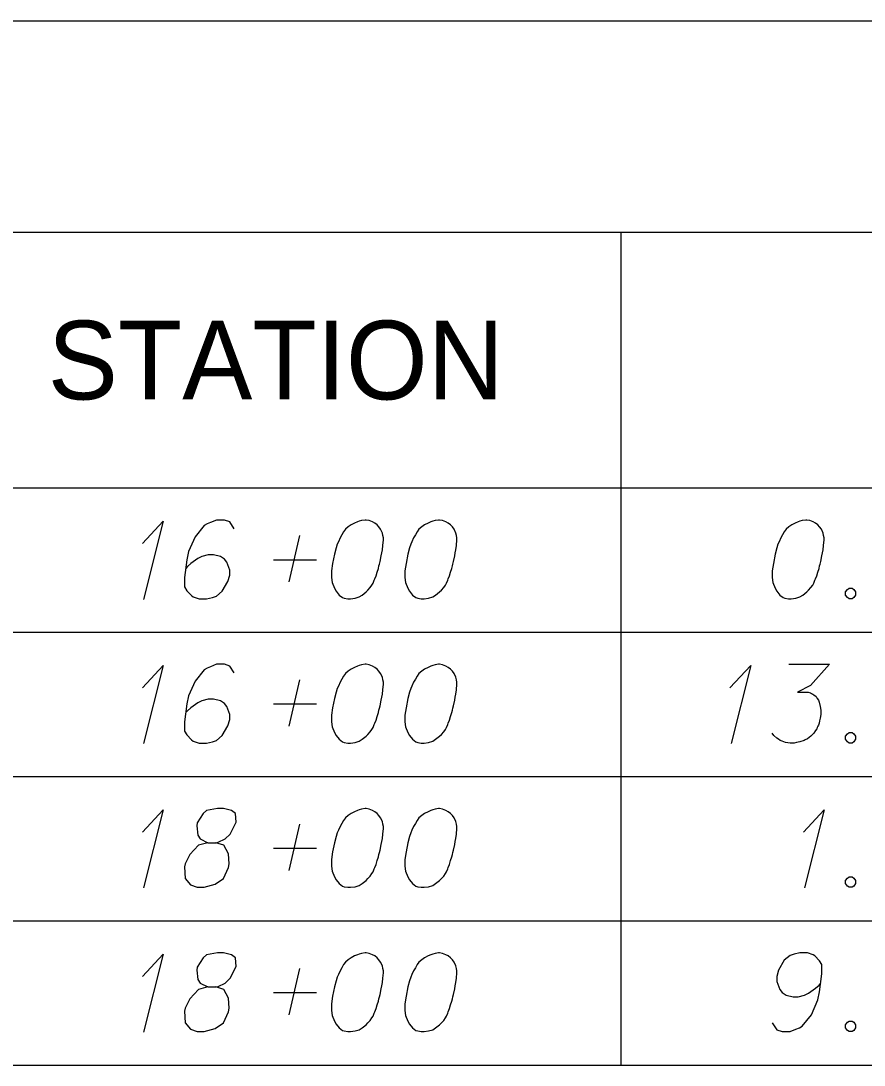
# Model space of a CAD drawing. Extents: x 2074207 to 2076812, y 516372 to 523312.
# Drawn here: x 2076345.6 to 2076397, y 516953.6 to 517017.2 of the extents above; entities that cross this region are included whole.
import ezdxf

# ---------------------------------------------------------------- set-up
doc = ezdxf.new("R2010")
doc.units = 0
for name, color, linetype in [('Prop DirtTable_ Soil Test Results - Outline (Major)', 7, 'Continuous'), ('Prop DirtTable_ Soil Test Results - Outline (Minor)', 7, 'Continuous'), ('Prop DirtTable_ Soil Test Results - Tx (Header - Small)', 7, 'Continuous'), ('Prop DirtTable_ Soil Test Results - Tx (Sample Data)', 7, 'Continuous')]:
    doc.layers.add(name, color=color, linetype=linetype)

msp = doc.modelspace()

# ---------------------------------------------------------------- linework, layer by layer
at = {"layer": 'Prop DirtTable_ Soil Test Results - Outline (Major)'}
for p, q in [((2076260.609, 517017.246), (2076811.903, 517017.246)), ((2076260.609, 516988.761), (2076811.903, 516988.761)), ((2076260.609, 516988.761), (2076811.903, 516988.761)), ((2076260.609, 516953.561), (2076811.903, 516953.561))]:
    msp.add_line(p, q, dxfattribs=at)
at = {"layer": 'Prop DirtTable_ Soil Test Results - Outline (Minor)'}
for p, q in [((2076260.609, 517004.361), (2076811.903, 517004.361)), ((2076382.2, 517004.361), (2076382.2, 516979.961)), ((2076260.609, 516979.961), (2076811.903, 516979.961)), ((2076260.609, 516979.961), (2076811.903, 516979.961)), ((2076382.2, 516979.961), (2076382.2, 516971.161)), ((2076260.609, 516971.161), (2076811.903, 516971.161)), ((2076260.609, 516971.161), (2076811.903, 516971.161)), ((2076382.2, 516971.161), (2076382.2, 516962.361)), ((2076260.609, 516962.361), (2076811.903, 516962.361)), ((2076260.609, 516962.361), (2076811.903, 516962.361)), ((2076382.2, 516962.361), (2076382.2, 516953.561)), ((2076260.609, 516953.561), (2076811.903, 516953.561))]:
    msp.add_line(p, q, dxfattribs=at)
at = {"layer": 'Prop DirtTable_ Soil Test Results - Tx (Sample Data)'}
for points in [[(2076353.02, 516985.369), (2076354.29, 516986.73), (2076353.091, 516981.967)], [(2076358.629, 516986.276), (2076358.347, 516986.692), (2076358.03, 516986.805), (2076357.536, 516986.805), (2076357.183, 516986.654), (2076356.971, 516986.578), (2076356.795, 516986.465), (2076356.231, 516985.785), (2076355.843, 516984.878), (2076355.737, 516984.386), (2076355.596, 516983.29), (2076355.596, 516982.723), (2076355.737, 516982.496), (2076356.019, 516982.194), (2076356.125, 516982.119), (2076356.478, 516982.005), (2076356.936, 516982.005), (2076357.289, 516982.081), (2076357.536, 516982.156), (2076357.889, 516982.459), (2076358.241, 516983.063), (2076358.347, 516983.441), (2076358.347, 516983.744), (2076358.171, 516984.235), (2076358.03, 516984.424), (2076357.783, 516984.575), (2076357.359, 516984.689), (2076357.042, 516984.689), (2076356.654, 516984.575), (2076356.407, 516984.462), (2076355.984, 516984.159), (2076355.772, 516983.97), (2076355.666, 516983.857)], [(2076366.672, 516986.805), (2076366.602, 516986.805), (2076366.39, 516986.767), (2076366.249, 516986.73), (2076366.143, 516986.692), (2076365.967, 516986.616), (2076365.755, 516986.503), (2076365.579, 516986.389), (2076365.402, 516986.238), (2076365.296, 516986.087), (2076365.191, 516985.898), (2076365.085, 516985.709), (2076364.979, 516985.482), (2076364.908, 516985.331), (2076364.838, 516985.104), (2076364.732, 516984.726), (2076364.626, 516984.159), (2076364.556, 516983.706), (2076364.556, 516983.29), (2076364.591, 516982.988), (2076364.732, 516982.648), (2076364.838, 516982.459), (2076365.014, 516982.232), (2076365.226, 516982.081), (2076365.332, 516982.043), (2076365.543, 516982.005), (2076365.72, 516982.005), (2076366.002, 516982.043), (2076366.249, 516982.119), (2076366.425, 516982.232), (2076366.672, 516982.421), (2076366.778, 516982.534), (2076366.919, 516982.685), (2076367.025, 516982.837), (2076367.095, 516982.95), (2076367.166, 516983.139), (2076367.201, 516983.215), (2076367.272, 516983.404), (2076367.342, 516983.63), (2076367.413, 516983.857), (2076367.448, 516984.008), (2076367.483, 516984.122), (2076367.519, 516984.273), (2076367.589, 516984.613), (2076367.625, 516984.802), (2076367.66, 516984.991), (2076367.695, 516985.256), (2076367.73, 516985.596), (2076367.73, 516985.709), (2076367.695, 516985.86), (2076367.66, 516986.011), (2076367.554, 516986.238), (2076367.448, 516986.389), (2076367.342, 516986.503), (2076367.201, 516986.616), (2076367.06, 516986.692), (2076366.954, 516986.73), (2076366.849, 516986.767), (2076366.672, 516986.805)], [(2076371.152, 516986.805), (2076371.082, 516986.805), (2076370.87, 516986.767), (2076370.729, 516986.73), (2076370.623, 516986.692), (2076370.447, 516986.616), (2076370.235, 516986.503), (2076370.059, 516986.389), (2076369.882, 516986.238), (2076369.776, 516986.087), (2076369.671, 516985.898), (2076369.565, 516985.709), (2076369.459, 516985.482), (2076369.388, 516985.331), (2076369.318, 516985.104), (2076369.212, 516984.726), (2076369.106, 516984.159), (2076369.036, 516983.706), (2076369.036, 516983.29), (2076369.071, 516982.988), (2076369.212, 516982.648), (2076369.318, 516982.459), (2076369.494, 516982.232), (2076369.706, 516982.081), (2076369.812, 516982.043), (2076370.023, 516982.005), (2076370.2, 516982.005), (2076370.482, 516982.043), (2076370.729, 516982.119), (2076370.905, 516982.232), (2076371.152, 516982.421), (2076371.258, 516982.534), (2076371.399, 516982.685), (2076371.505, 516982.837), (2076371.575, 516982.95), (2076371.646, 516983.139), (2076371.681, 516983.215), (2076371.752, 516983.404), (2076371.822, 516983.63), (2076371.893, 516983.857), (2076371.928, 516984.008), (2076371.963, 516984.122), (2076371.999, 516984.273), (2076372.069, 516984.613), (2076372.105, 516984.802), (2076372.14, 516984.991), (2076372.175, 516985.256), (2076372.21, 516985.596), (2076372.21, 516985.709), (2076372.175, 516985.86), (2076372.14, 516986.011), (2076372.034, 516986.238), (2076371.928, 516986.389), (2076371.822, 516986.503), (2076371.681, 516986.616), (2076371.54, 516986.692), (2076371.434, 516986.73), (2076371.329, 516986.767), (2076371.152, 516986.805)], [(2076393.552, 516986.805), (2076393.482, 516986.805), (2076393.27, 516986.767), (2076393.129, 516986.73), (2076393.023, 516986.692), (2076392.847, 516986.616), (2076392.635, 516986.503), (2076392.459, 516986.389), (2076392.282, 516986.238), (2076392.176, 516986.087), (2076392.071, 516985.898), (2076391.965, 516985.709), (2076391.859, 516985.482), (2076391.788, 516985.331), (2076391.718, 516985.104), (2076391.612, 516984.726), (2076391.506, 516984.159), (2076391.436, 516983.706), (2076391.436, 516983.29), (2076391.471, 516982.988), (2076391.612, 516982.648), (2076391.718, 516982.459), (2076391.894, 516982.232), (2076392.106, 516982.081), (2076392.212, 516982.043), (2076392.423, 516982.005), (2076392.6, 516982.005), (2076392.882, 516982.043), (2076393.129, 516982.119), (2076393.305, 516982.232), (2076393.552, 516982.421), (2076393.658, 516982.534), (2076393.799, 516982.685), (2076393.905, 516982.837), (2076393.975, 516982.95), (2076394.046, 516983.139), (2076394.081, 516983.215), (2076394.152, 516983.404), (2076394.222, 516983.63), (2076394.293, 516983.857), (2076394.328, 516984.008), (2076394.363, 516984.122), (2076394.399, 516984.273), (2076394.469, 516984.613), (2076394.505, 516984.802), (2076394.54, 516984.991), (2076394.575, 516985.256), (2076394.61, 516985.596), (2076394.61, 516985.709), (2076394.575, 516985.86), (2076394.54, 516986.011), (2076394.434, 516986.238), (2076394.328, 516986.389), (2076394.222, 516986.503), (2076394.081, 516986.616), (2076393.94, 516986.692), (2076393.834, 516986.73), (2076393.729, 516986.767), (2076393.552, 516986.805)], [(2076361.98, 516983.026), (2076362.615, 516985.86)], [(2076361.028, 516984.386), (2076363.638, 516984.386)], [(2076396.127, 516982.648), (2076396.304, 516982.648), (2076396.409, 516982.572), (2076396.515, 516982.421), (2076396.515, 516982.232), (2076396.409, 516982.081), (2076396.304, 516982.005), (2076396.127, 516982.005), (2076396.021, 516982.081), (2076395.916, 516982.232), (2076395.916, 516982.421), (2076396.021, 516982.572), (2076396.127, 516982.648)], [(2076353.02, 516976.569), (2076354.29, 516977.93), (2076353.091, 516973.167)], [(2076358.629, 516977.476), (2076358.347, 516977.892), (2076358.03, 516978.005), (2076357.536, 516978.005), (2076357.183, 516977.854), (2076356.971, 516977.778), (2076356.795, 516977.665), (2076356.231, 516976.985), (2076355.843, 516976.078), (2076355.737, 516975.586), (2076355.596, 516974.49), (2076355.596, 516973.923), (2076355.737, 516973.696), (2076356.019, 516973.394), (2076356.125, 516973.319), (2076356.478, 516973.205), (2076356.936, 516973.205), (2076357.289, 516973.281), (2076357.536, 516973.356), (2076357.889, 516973.659), (2076358.241, 516974.263), (2076358.347, 516974.641), (2076358.347, 516974.944), (2076358.171, 516975.435), (2076358.03, 516975.624), (2076357.783, 516975.775), (2076357.359, 516975.889), (2076357.042, 516975.889), (2076356.654, 516975.775), (2076356.407, 516975.662), (2076355.984, 516975.359), (2076355.772, 516975.17), (2076355.666, 516975.057)], [(2076366.672, 516978.005), (2076366.602, 516978.005), (2076366.39, 516977.967), (2076366.249, 516977.93), (2076366.143, 516977.892), (2076365.967, 516977.816), (2076365.755, 516977.703), (2076365.579, 516977.589), (2076365.402, 516977.438), (2076365.296, 516977.287), (2076365.191, 516977.098), (2076365.085, 516976.909), (2076364.979, 516976.682), (2076364.908, 516976.531), (2076364.838, 516976.304), (2076364.732, 516975.926), (2076364.626, 516975.359), (2076364.556, 516974.906), (2076364.556, 516974.49), (2076364.591, 516974.188), (2076364.732, 516973.848), (2076364.838, 516973.659), (2076365.014, 516973.432), (2076365.226, 516973.281), (2076365.332, 516973.243), (2076365.543, 516973.205), (2076365.72, 516973.205), (2076366.002, 516973.243), (2076366.249, 516973.319), (2076366.425, 516973.432), (2076366.672, 516973.621), (2076366.778, 516973.734), (2076366.919, 516973.885), (2076367.025, 516974.037), (2076367.095, 516974.15), (2076367.166, 516974.339), (2076367.201, 516974.415), (2076367.272, 516974.604), (2076367.342, 516974.83), (2076367.413, 516975.057), (2076367.448, 516975.208), (2076367.483, 516975.322), (2076367.519, 516975.473), (2076367.589, 516975.813), (2076367.625, 516976.002), (2076367.66, 516976.191), (2076367.695, 516976.456), (2076367.73, 516976.796), (2076367.73, 516976.909), (2076367.695, 516977.06), (2076367.66, 516977.211), (2076367.554, 516977.438), (2076367.448, 516977.589), (2076367.342, 516977.703), (2076367.201, 516977.816), (2076367.06, 516977.892), (2076366.954, 516977.93), (2076366.849, 516977.967), (2076366.672, 516978.005)], [(2076371.152, 516978.005), (2076371.082, 516978.005), (2076370.87, 516977.967), (2076370.729, 516977.93), (2076370.623, 516977.892), (2076370.447, 516977.816), (2076370.235, 516977.703), (2076370.059, 516977.589), (2076369.882, 516977.438), (2076369.776, 516977.287), (2076369.671, 516977.098), (2076369.565, 516976.909), (2076369.459, 516976.682), (2076369.388, 516976.531), (2076369.318, 516976.304), (2076369.212, 516975.926), (2076369.106, 516975.359), (2076369.036, 516974.906), (2076369.036, 516974.49), (2076369.071, 516974.188), (2076369.212, 516973.848), (2076369.318, 516973.659), (2076369.494, 516973.432), (2076369.706, 516973.281), (2076369.812, 516973.243), (2076370.023, 516973.205), (2076370.2, 516973.205), (2076370.482, 516973.243), (2076370.729, 516973.319), (2076370.905, 516973.432), (2076371.152, 516973.621), (2076371.258, 516973.734), (2076371.399, 516973.885), (2076371.505, 516974.037), (2076371.575, 516974.15), (2076371.646, 516974.339), (2076371.681, 516974.415), (2076371.752, 516974.604), (2076371.822, 516974.83), (2076371.893, 516975.057), (2076371.928, 516975.208), (2076371.963, 516975.322), (2076371.999, 516975.473), (2076372.069, 516975.813), (2076372.105, 516976.002), (2076372.14, 516976.191), (2076372.175, 516976.456), (2076372.21, 516976.796), (2076372.21, 516976.909), (2076372.175, 516977.06), (2076372.14, 516977.211), (2076372.034, 516977.438), (2076371.928, 516977.589), (2076371.822, 516977.703), (2076371.681, 516977.816), (2076371.54, 516977.892), (2076371.434, 516977.93), (2076371.329, 516977.967), (2076371.152, 516978.005)], [(2076388.86, 516976.569), (2076390.13, 516977.93), (2076388.931, 516973.167)], [(2076392.459, 516978.005), (2076394.928, 516978.005), (2076393.764, 516976.72), (2076392.988, 516976.304), (2076393.623, 516976.304), (2076393.764, 516976.267), (2076393.834, 516976.229), (2076393.905, 516976.191), (2076393.975, 516976.153), (2076394.117, 516976.04), (2076394.187, 516975.926), (2076394.258, 516975.813), (2076394.293, 516975.7), (2076394.363, 516975.435), (2076394.399, 516975.208), (2076394.399, 516975.095), (2076394.399, 516974.944), (2076394.363, 516974.717), (2076394.328, 516974.566), (2076394.293, 516974.415), (2076394.258, 516974.301), (2076394.222, 516974.226), (2076394.187, 516974.15), (2076394.152, 516974.074), (2076394.081, 516973.961), (2076393.975, 516973.81), (2076393.87, 516973.696), (2076393.799, 516973.621), (2076393.693, 516973.545), (2076393.587, 516973.47), (2076393.446, 516973.394), (2076393.376, 516973.356), (2076393.129, 516973.281), (2076392.917, 516973.243), (2076392.776, 516973.205), (2076392.529, 516973.205), (2076392.247, 516973.243), (2076392.141, 516973.281), (2076392.035, 516973.319), (2076391.929, 516973.356), (2076391.824, 516973.432), (2076391.718, 516973.507), (2076391.541, 516973.659), (2076391.436, 516973.81)], [(2076361.98, 516974.226), (2076362.615, 516977.06)], [(2076361.028, 516975.586), (2076363.638, 516975.586)], [(2076396.127, 516973.848), (2076396.304, 516973.848), (2076396.409, 516973.772), (2076396.515, 516973.621), (2076396.515, 516973.432), (2076396.409, 516973.281), (2076396.304, 516973.205), (2076396.127, 516973.205), (2076396.021, 516973.281), (2076395.916, 516973.432), (2076395.916, 516973.621), (2076396.021, 516973.772), (2076396.127, 516973.848)], [(2076353.02, 516967.769), (2076354.29, 516969.13), (2076353.091, 516964.367)], [(2076357.007, 516967.126), (2076357.5, 516967.126), (2076357.642, 516967.164), (2076358.065, 516967.353), (2076358.382, 516967.656), (2076358.735, 516968.374), (2076358.7, 516968.903), (2076358.453, 516969.092), (2076357.959, 516969.205), (2076357.606, 516969.205), (2076356.936, 516969.092), (2076356.724, 516968.903), (2076356.372, 516968.336), (2076356.336, 516968.147), (2076356.407, 516967.58), (2076356.548, 516967.353), (2076357.007, 516967.126), (2076356.442, 516966.975), (2076355.913, 516966.408), (2076355.631, 516965.841), (2076355.596, 516965.652), (2076355.631, 516964.934), (2076355.948, 516964.556), (2076356.372, 516964.405), (2076356.795, 516964.405), (2076357.465, 516964.594), (2076357.959, 516964.934), (2076358.277, 516965.615), (2076358.312, 516965.841), (2076358.277, 516966.446), (2076357.994, 516966.975), (2076357.5, 516967.126)], [(2076366.672, 516969.205), (2076366.602, 516969.205), (2076366.39, 516969.167), (2076366.249, 516969.13), (2076366.143, 516969.092), (2076365.967, 516969.016), (2076365.755, 516968.903), (2076365.579, 516968.789), (2076365.402, 516968.638), (2076365.296, 516968.487), (2076365.191, 516968.298), (2076365.085, 516968.109), (2076364.979, 516967.882), (2076364.908, 516967.731), (2076364.838, 516967.504), (2076364.732, 516967.126), (2076364.626, 516966.559), (2076364.556, 516966.106), (2076364.556, 516965.69), (2076364.591, 516965.388), (2076364.732, 516965.048), (2076364.838, 516964.859), (2076365.014, 516964.632), (2076365.226, 516964.481), (2076365.332, 516964.443), (2076365.543, 516964.405), (2076365.72, 516964.405), (2076366.002, 516964.443), (2076366.249, 516964.519), (2076366.425, 516964.632), (2076366.672, 516964.821), (2076366.778, 516964.934), (2076366.919, 516965.085), (2076367.025, 516965.237), (2076367.095, 516965.35), (2076367.166, 516965.539), (2076367.201, 516965.615), (2076367.272, 516965.804), (2076367.342, 516966.03), (2076367.413, 516966.257), (2076367.448, 516966.408), (2076367.483, 516966.522), (2076367.519, 516966.673), (2076367.589, 516967.013), (2076367.625, 516967.202), (2076367.66, 516967.391), (2076367.695, 516967.656), (2076367.73, 516967.996), (2076367.73, 516968.109), (2076367.695, 516968.26), (2076367.66, 516968.411), (2076367.554, 516968.638), (2076367.448, 516968.789), (2076367.342, 516968.903), (2076367.201, 516969.016), (2076367.06, 516969.092), (2076366.954, 516969.13), (2076366.849, 516969.167), (2076366.672, 516969.205)], [(2076371.152, 516969.205), (2076371.082, 516969.205), (2076370.87, 516969.167), (2076370.729, 516969.13), (2076370.623, 516969.092), (2076370.447, 516969.016), (2076370.235, 516968.903), (2076370.059, 516968.789), (2076369.882, 516968.638), (2076369.776, 516968.487), (2076369.671, 516968.298), (2076369.565, 516968.109), (2076369.459, 516967.882), (2076369.388, 516967.731), (2076369.318, 516967.504), (2076369.212, 516967.126), (2076369.106, 516966.559), (2076369.036, 516966.106), (2076369.036, 516965.69), (2076369.071, 516965.388), (2076369.212, 516965.048), (2076369.318, 516964.859), (2076369.494, 516964.632), (2076369.706, 516964.481), (2076369.812, 516964.443), (2076370.023, 516964.405), (2076370.2, 516964.405), (2076370.482, 516964.443), (2076370.729, 516964.519), (2076370.905, 516964.632), (2076371.152, 516964.821), (2076371.258, 516964.934), (2076371.399, 516965.085), (2076371.505, 516965.237), (2076371.575, 516965.35), (2076371.646, 516965.539), (2076371.681, 516965.615), (2076371.752, 516965.804), (2076371.822, 516966.03), (2076371.893, 516966.257), (2076371.928, 516966.408), (2076371.963, 516966.522), (2076371.999, 516966.673), (2076372.069, 516967.013), (2076372.105, 516967.202), (2076372.14, 516967.391), (2076372.175, 516967.656), (2076372.21, 516967.996), (2076372.21, 516968.109), (2076372.175, 516968.26), (2076372.14, 516968.411), (2076372.034, 516968.638), (2076371.928, 516968.789), (2076371.822, 516968.903), (2076371.681, 516969.016), (2076371.54, 516969.092), (2076371.434, 516969.13), (2076371.329, 516969.167), (2076371.152, 516969.205)], [(2076393.34, 516967.769), (2076394.61, 516969.13), (2076393.411, 516964.367)], [(2076361.98, 516965.426), (2076362.615, 516968.26)], [(2076361.028, 516966.786), (2076363.638, 516966.786)], [(2076396.127, 516965.048), (2076396.304, 516965.048), (2076396.409, 516964.972), (2076396.515, 516964.821), (2076396.515, 516964.632), (2076396.409, 516964.481), (2076396.304, 516964.405), (2076396.127, 516964.405), (2076396.021, 516964.481), (2076395.916, 516964.632), (2076395.916, 516964.821), (2076396.021, 516964.972), (2076396.127, 516965.048)], [(2076353.02, 516958.969), (2076354.29, 516960.33), (2076353.091, 516955.567)], [(2076357.007, 516958.326), (2076357.5, 516958.326), (2076357.642, 516958.364), (2076358.065, 516958.553), (2076358.382, 516958.856), (2076358.735, 516959.574), (2076358.7, 516960.103), (2076358.453, 516960.292), (2076357.959, 516960.405), (2076357.606, 516960.405), (2076356.936, 516960.292), (2076356.724, 516960.103), (2076356.372, 516959.536), (2076356.336, 516959.347), (2076356.407, 516958.78), (2076356.548, 516958.553), (2076357.007, 516958.326), (2076356.442, 516958.175), (2076355.913, 516957.608), (2076355.631, 516957.041), (2076355.596, 516956.852), (2076355.631, 516956.134), (2076355.948, 516955.756), (2076356.372, 516955.605), (2076356.795, 516955.605), (2076357.465, 516955.794), (2076357.959, 516956.134), (2076358.277, 516956.815), (2076358.312, 516957.041), (2076358.277, 516957.646), (2076357.994, 516958.175), (2076357.5, 516958.326)], [(2076366.672, 516960.405), (2076366.602, 516960.405), (2076366.39, 516960.367), (2076366.249, 516960.33), (2076366.143, 516960.292), (2076365.967, 516960.216), (2076365.755, 516960.103), (2076365.579, 516959.989), (2076365.402, 516959.838), (2076365.296, 516959.687), (2076365.191, 516959.498), (2076365.085, 516959.309), (2076364.979, 516959.082), (2076364.908, 516958.931), (2076364.838, 516958.704), (2076364.732, 516958.326), (2076364.626, 516957.759), (2076364.556, 516957.306), (2076364.556, 516956.89), (2076364.591, 516956.588), (2076364.732, 516956.248), (2076364.838, 516956.059), (2076365.014, 516955.832), (2076365.226, 516955.681), (2076365.332, 516955.643), (2076365.543, 516955.605), (2076365.72, 516955.605), (2076366.002, 516955.643), (2076366.249, 516955.719), (2076366.425, 516955.832), (2076366.672, 516956.021), (2076366.778, 516956.134), (2076366.919, 516956.285), (2076367.025, 516956.437), (2076367.095, 516956.55), (2076367.166, 516956.739), (2076367.201, 516956.815), (2076367.272, 516957.004), (2076367.342, 516957.23), (2076367.413, 516957.457), (2076367.448, 516957.608), (2076367.483, 516957.722), (2076367.519, 516957.873), (2076367.589, 516958.213), (2076367.625, 516958.402), (2076367.66, 516958.591), (2076367.695, 516958.856), (2076367.73, 516959.196), (2076367.73, 516959.309), (2076367.695, 516959.46), (2076367.66, 516959.611), (2076367.554, 516959.838), (2076367.448, 516959.989), (2076367.342, 516960.103), (2076367.201, 516960.216), (2076367.06, 516960.292), (2076366.954, 516960.33), (2076366.849, 516960.367), (2076366.672, 516960.405)], [(2076371.152, 516960.405), (2076371.082, 516960.405), (2076370.87, 516960.367), (2076370.729, 516960.33), (2076370.623, 516960.292), (2076370.447, 516960.216), (2076370.235, 516960.103), (2076370.059, 516959.989), (2076369.882, 516959.838), (2076369.776, 516959.687), (2076369.671, 516959.498), (2076369.565, 516959.309), (2076369.459, 516959.082), (2076369.388, 516958.931), (2076369.318, 516958.704), (2076369.212, 516958.326), (2076369.106, 516957.759), (2076369.036, 516957.306), (2076369.036, 516956.89), (2076369.071, 516956.588), (2076369.212, 516956.248), (2076369.318, 516956.059), (2076369.494, 516955.832), (2076369.706, 516955.681), (2076369.812, 516955.643), (2076370.023, 516955.605), (2076370.2, 516955.605), (2076370.482, 516955.643), (2076370.729, 516955.719), (2076370.905, 516955.832), (2076371.152, 516956.021), (2076371.258, 516956.134), (2076371.399, 516956.285), (2076371.505, 516956.437), (2076371.575, 516956.55), (2076371.646, 516956.739), (2076371.681, 516956.815), (2076371.752, 516957.004), (2076371.822, 516957.23), (2076371.893, 516957.457), (2076371.928, 516957.608), (2076371.963, 516957.722), (2076371.999, 516957.873), (2076372.069, 516958.213), (2076372.105, 516958.402), (2076372.14, 516958.591), (2076372.175, 516958.856), (2076372.21, 516959.196), (2076372.21, 516959.309), (2076372.175, 516959.46), (2076372.14, 516959.611), (2076372.034, 516959.838), (2076371.928, 516959.989), (2076371.822, 516960.103), (2076371.681, 516960.216), (2076371.54, 516960.292), (2076371.434, 516960.33), (2076371.329, 516960.367), (2076371.152, 516960.405)], [(2076391.436, 516956.134), (2076391.718, 516955.719), (2076392.035, 516955.605), (2076392.529, 516955.605), (2076392.882, 516955.756), (2076393.094, 516955.832), (2076393.27, 516955.945), (2076393.834, 516956.626), (2076394.222, 516957.533), (2076394.328, 516958.024), (2076394.469, 516959.12), (2076394.469, 516959.687), (2076394.328, 516959.914), (2076394.046, 516960.216), (2076393.94, 516960.292), (2076393.587, 516960.405), (2076393.129, 516960.405), (2076392.776, 516960.33), (2076392.529, 516960.254), (2076392.176, 516959.952), (2076391.824, 516959.347), (2076391.718, 516958.969), (2076391.718, 516958.667), (2076391.894, 516958.175), (2076392.035, 516957.986), (2076392.282, 516957.835), (2076392.706, 516957.722), (2076393.023, 516957.722), (2076393.411, 516957.835), (2076393.658, 516957.948), (2076394.081, 516958.251), (2076394.293, 516958.44), (2076394.399, 516958.553)], [(2076361.98, 516956.626), (2076362.615, 516959.46)], [(2076361.028, 516957.986), (2076363.638, 516957.986)], [(2076396.127, 516956.248), (2076396.304, 516956.248), (2076396.409, 516956.172), (2076396.515, 516956.021), (2076396.515, 516955.832), (2076396.409, 516955.681), (2076396.304, 516955.605), (2076396.127, 516955.605), (2076396.021, 516955.681), (2076395.916, 516955.832), (2076395.916, 516956.021), (2076396.021, 516956.172), (2076396.127, 516956.248)]]:
    msp.add_lwpolyline(points, dxfattribs=at)

# ---------------------------------------------------------------- texts
at = {"layer": 'Prop DirtTable_ Soil Test Results - Tx (Header - Small)'}
msp.add_text('STATION', height=4.8, dxfattribs=at).set_placement((2076347.248, 516994.161))

doc.saveas('drawing.dxf')
